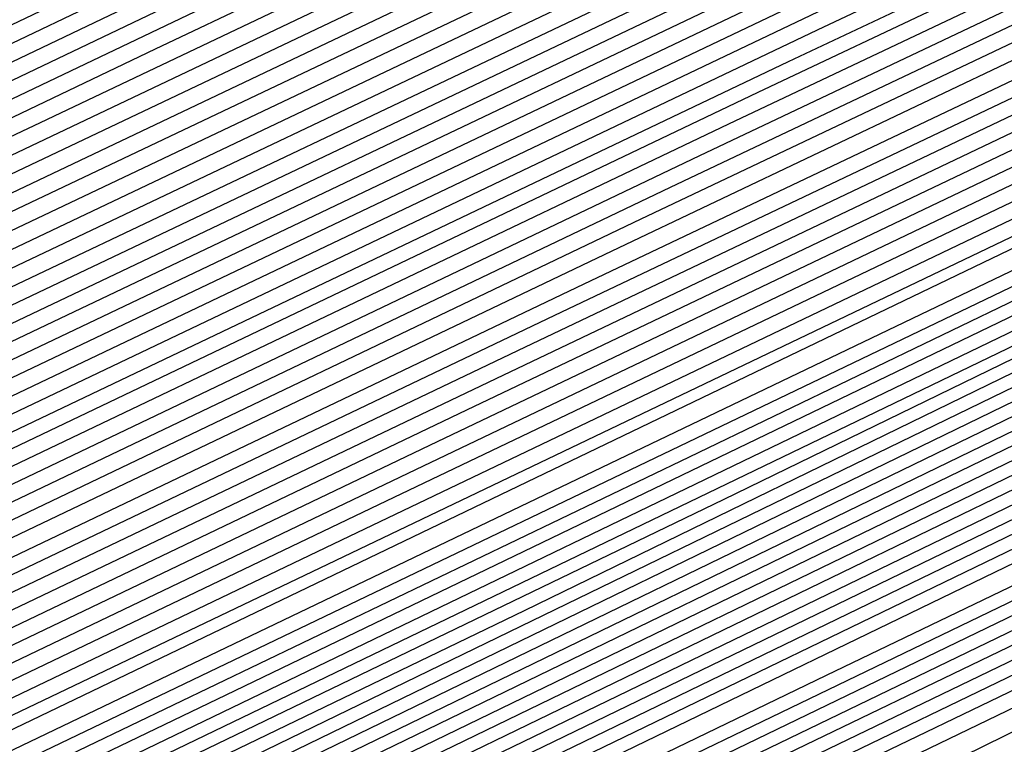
# Model space of a CAD drawing. Extents: x 3249832 to 3255657, y 13789405 to 13793316.
# Tile 365 of 656: x 3254712.866 to 3254713.892, y 13790587.377 to 13790588.132. Entities that reach past the tile are written whole.
import ezdxf

# ---------------------------------------------------------------- set-up
doc = ezdxf.new("R2010")
doc.units = 0
doc.header["$LTSCALE"] = 100
doc.header["$MEASUREMENT"] = 0
for name, color, linetype in [('GRATIO_CON', 10, 'CONTINUOUS'), ('GRATIO_ICON', 7, 'CONTINUOUS'), ('TARGETS_EAST', 7, 'CONTINUOUS')]:
    doc.layers.add(name, color=color, linetype=linetype)

# ---------------------------------------------------------------- blocks, each defined once
blk = doc.blocks.new('Gratio_032316_contours')
at = {"layer": 'GRATIO_CON', "color": 1, "linetype": 'Continuous', "flags": 128}
for points in [[(3254690.4495, 13790576.13), (3254700.6044, 13790581.0157), (3254708.5888, 13790584.8585), (3254712.9795, 13790586.9715), (3254714.609, 13790587.7553), (3254714.8736, 13790587.8824), (3254714.9335, 13790587.9115), (3254715.004, 13790587.9462), (3254715.0642, 13790587.9761), (3254715.0986, 13790587.9937), (3254715.112, 13790588.0013), (3254715.1148, 13790588.0038), (3254715.3979, 13790588.1479), (3254717.3756, 13790589.147), (3254722.743, 13790591.8562), (3254732.4068, 13790596.7332), (3254744.1198, 13790602.645), (3254754.8468, 13790608.0614), (3254762.2225, 13790611.7913), (3254766.5637, 13790614.0009), (3254768.8573, 13790615.1961), (3254770.0169, 13790615.8415), (3254770.6619, 13790616.237), (3254771.3382, 13790616.6417)], [(3254691.3246, 13790576.5671), (3254701.2561, 13790581.3455), (3254709.0349, 13790585.09), (3254713.3077, 13790587.1475), (3254714.8826, 13790587.9066), (3254715.1084, 13790588.0164), (3254715.3849, 13790588.1572), (3254717.3167, 13790589.1332), (3254722.5594, 13790591.7795), (3254732.0013, 13790596.5446), (3254743.4619, 13790602.3291), (3254753.9931, 13790607.6468), (3254761.2932, 13790611.3386), (3254765.6461, 13790613.5543), (3254767.9823, 13790614.7706), (3254769.17, 13790615.4294), (3254769.8305, 13790615.8319), (3254770.5233, 13790616.2441), (3254771.6468, 13790616.8582)], [(3254692.0922, 13790576.9523), (3254701.7295, 13790581.5891), (3254709.2424, 13790585.2057), (3254713.3647, 13790587.1907), (3254714.8842, 13790587.9231), (3254715.102, 13790588.0291), (3254715.3719, 13790588.1666), (3254717.2577, 13790589.1194), (3254722.3757, 13790591.7029), (3254731.5959, 13790596.3561), (3254742.804, 13790602.0133), (3254753.1394, 13790607.2322), (3254760.3638, 13790610.886), (3254764.7286, 13790613.1076), (3254767.1072, 13790614.345), (3254768.3231, 13790615.0173), (3254768.9992, 13790615.4268), (3254769.7083, 13790615.8466), (3254770.8588, 13790616.474), (3254772.2008, 13790617.2017)], [(3254683.086, 13790572.6396), (3254692.8597, 13790577.3375), (3254702.2029, 13790581.8327), (3254709.4499, 13790585.3213), (3254713.4218, 13790587.234), (3254714.8858, 13790587.9396), (3254715.0956, 13790588.0417), (3254715.359, 13790588.1759), (3254717.1988, 13790589.1056), (3254722.192, 13790591.6262), (3254731.1905, 13790596.1676), (3254742.1461, 13790601.6974), (3254752.2857, 13790606.8176), (3254759.4345, 13790610.4334), (3254763.811, 13790612.6609), (3254766.2321, 13790613.9195), (3254767.4761, 13790614.6052), (3254768.1678, 13790615.0216), (3254768.8934, 13790615.4491), (3254770.0708, 13790616.0899), (3254771.4446, 13790616.8335)], [(3254685.0376, 13790573.6106), (3254694.3948, 13790578.1075), (3254703.1496, 13790582.3192), (3254709.8648, 13790585.5517), (3254713.5359, 13790587.3196), (3254714.8889, 13790587.9721), (3254715.0828, 13790588.0668), (3254715.333, 13790588.1946), (3254717.0809, 13790589.0781), (3254721.8247, 13790591.4729), (3254730.3796, 13790595.7905), (3254740.8302, 13790601.0656), (3254750.5783, 13790605.9885), (3254757.5758, 13790609.5281), (3254761.9759, 13790611.7676), (3254764.482, 13790613.0684), (3254765.7823, 13790613.781), (3254766.5051, 13790614.2114), (3254767.2635, 13790614.6541), (3254768.4947, 13790615.3216), (3254769.9322, 13790616.0971), (3254771.1334, 13790616.7816)], [(3254686.0134, 13790574.0961), (3254695.1623, 13790578.4926), (3254703.623, 13790582.5627), (3254710.0723, 13790585.6672), (3254713.5929, 13790587.3627), (3254714.8905, 13790587.9885), (3254715.0765, 13790588.0794), (3254715.32, 13790588.2039), (3254717.022, 13790589.0643), (3254721.641, 13790591.3962), (3254729.9742, 13790595.602), (3254740.1723, 13790600.7497), (3254749.7246, 13790605.5739), (3254756.6465, 13790609.0755), (3254761.0584, 13790611.3209), (3254763.6069, 13790612.6429), (3254764.9354, 13790613.3689), (3254765.6738, 13790613.8062), (3254766.4486, 13790614.2565), (3254767.7067, 13790614.9375), (3254769.176, 13790615.729), (3254770.4045, 13790616.4267), (3254771.0551, 13790616.8757), (3254771.2495, 13790617.1191)], [(3254686.9892, 13790574.5817), (3254695.9299, 13790578.8778), (3254704.0964, 13790582.8062), (3254710.2798, 13790585.7827), (3254713.65, 13790587.4058), (3254714.8921, 13790588.0049), (3254715.0701, 13790588.092), (3254715.307, 13790588.2133), (3254716.963, 13790589.0505), (3254721.4573, 13790591.3195), (3254729.5688, 13790595.4135), (3254739.5144, 13790600.4338), (3254748.8709, 13790605.1593)], [(3254687.965, 13790575.0672), (3254696.6974, 13790579.2629), (3254704.5698, 13790583.0496), (3254710.4873, 13790585.8981), (3254713.707, 13790587.4489), (3254714.8937, 13790588.0213), (3254715.0637, 13790588.1046), (3254715.2941, 13790588.2226), (3254716.9041, 13790589.0367), (3254721.2737, 13790591.2429), (3254729.1633, 13790595.2249), (3254738.8565, 13790600.1179), (3254748.0172, 13790604.7447)], [(3254689.9166, 13790576.0383), (3254698.2325, 13790580.0332), (3254705.5166, 13790583.5369), (3254710.9023, 13790586.1303), (3254714.0382, 13790587.647), (3254716.632, 13790588.9334), (3254720.906, 13790591.0888), (3254728.3524, 13790594.8476), (3254737.5406, 13790599.4861), (3254746.3098, 13790603.9155)], [(3254690.8924, 13790576.5238), (3254699.0001, 13790580.4183), (3254705.9899, 13790583.7804), (3254711.1098, 13790586.2458), (3254714.0887, 13790587.6869), (3254716.581, 13790588.9235), (3254720.7224, 13790591.0121), (3254727.947, 13790594.6591), (3254736.8827, 13790599.1702), (3254745.4561, 13790603.5009)], [(3254691.8683, 13790577.0094), (3254699.7676, 13790580.8035), (3254706.4633, 13790584.0239), (3254711.3173, 13790586.3613), (3254714.1392, 13790587.7268), (3254716.5301, 13790588.9136), (3254720.5388, 13790590.9355), (3254727.5416, 13790594.4706), (3254736.2248, 13790598.8543), (3254744.6024, 13790603.0863), (3254751.0704, 13790606.3597)], [(3254684.5147, 13790573.5023), (3254692.8441, 13790577.4949), (3254700.5352, 13790581.1886), (3254706.9367, 13790584.2674), (3254711.5248, 13790586.4768), (3254714.1897, 13790587.7666), (3254716.4792, 13790588.9036), (3254720.3552, 13790590.8588), (3254727.1361, 13790594.2821), (3254735.5669, 13790598.5384), (3254743.7487, 13790602.6718), (3254750.1411, 13790605.9071)], [(3254686.5494, 13790574.5139), (3254694.7957, 13790578.466), (3254702.0703, 13790581.9589), (3254707.8835, 13790584.7544), (3254711.9397, 13790586.7079), (3254714.2907, 13790587.8464), (3254716.3774, 13790588.8837), (3254719.9879, 13790590.7055), (3254726.3253, 13790593.905), (3254734.251, 13790597.9066), (3254742.0413, 13790601.8426), (3254748.2824, 13790605.0018)], [(3254687.5668, 13790575.0197), (3254695.7715, 13790578.9516), (3254702.8378, 13790582.344), (3254708.3569, 13790584.9979), (3254712.1472, 13790586.8234), (3254714.3412, 13790587.8862), (3254716.3265, 13790588.8738), (3254719.8043, 13790590.6289), (3254725.9199, 13790593.7165), (3254733.5931, 13790597.5908), (3254741.1877, 13790601.428), (3254747.3531, 13790604.5492)], [(3254688.5842, 13790575.5255), (3254696.7473, 13790579.4371), (3254703.6054, 13790582.7292), (3254708.8303, 13790585.2414), (3254712.3547, 13790586.9389), (3254714.3917, 13790587.9261), (3254716.2755, 13790588.8639), (3254719.6207, 13790590.5522), (3254725.5145, 13790593.528), (3254732.9352, 13790597.2749), (3254740.334, 13790601.0134), (3254746.4237, 13790604.0966)], [(3254689.6015, 13790576.0313), (3254697.7231, 13790579.9226), (3254704.3729, 13790583.1143), (3254709.3036, 13790585.4849), (3254712.5622, 13790587.0544), (3254714.4422, 13790587.966), (3254716.2246, 13790588.8539), (3254719.4371, 13790590.4756), (3254725.1091, 13790593.3394), (3254732.2773, 13790596.959), (3254739.4803, 13790600.5988), (3254745.4944, 13790603.644)], [(3254691.6363, 13790577.0429), (3254699.6748, 13790580.8937), (3254705.908, 13790583.8846), (3254710.2504, 13790585.9718), (3254712.9771, 13790587.2855), (3254714.5432, 13790588.0457), (3254716.1228, 13790588.834), (3254719.0698, 13790590.3223), (3254724.2982, 13790592.9624), (3254730.9614, 13790596.3272), (3254737.7729, 13790599.7696), (3254743.6357, 13790602.7387), (3254748.2126, 13790605.0675)], [(3254692.6536, 13790577.5487), (3254700.6506, 13790581.3793), (3254706.6756, 13790584.2697), (3254710.7238, 13790586.2153), (3254713.1846, 13790587.401), (3254714.5937, 13790588.0856), (3254716.0719, 13790588.8241), (3254718.8862, 13790590.2456), (3254723.8928, 13790592.7739), (3254730.3035, 13790596.0113), (3254736.9192, 13790599.355), (3254742.7064, 13790602.2861), (3254747.295, 13790604.6208)], [(3254685.2107, 13790574.0117), (3254693.671, 13790578.0546), (3254701.6264, 13790581.8648), (3254707.4431, 13790584.6548), (3254711.1972, 13790586.4588), (3254713.3921, 13790587.5165), (3254714.6442, 13790588.1255), (3254716.0209, 13790588.8142), (3254718.7026, 13790590.169), (3254723.4874, 13790592.5853), (3254729.6456, 13790595.6954), (3254736.0655, 13790598.9404), (3254741.777, 13790601.8334), (3254746.3775, 13790604.1742)], [(3254686.1555, 13790574.4828), (3254694.6884, 13790578.5604), (3254702.6022, 13790582.3504), (3254708.2106, 13790585.04), (3254711.6706, 13790586.7023), (3254713.5996, 13790587.6321), (3254714.6947, 13790588.1653), (3254715.97, 13790588.8042), (3254718.519, 13790590.0923), (3254723.082, 13790592.3968), (3254728.9877, 13790595.3795), (3254735.2118, 13790598.5259), (3254740.8477, 13790601.3808), (3254745.4599, 13790603.7275)], [(3254688.0451, 13790575.4249), (3254696.7231, 13790579.572), (3254704.5538, 13790583.3214), (3254709.7457, 13790585.8102), (3254712.6173, 13790587.189), (3254714.0145, 13790587.8622), (3254714.6772, 13790588.1834), (3254714.921, 13790588.3035), (3254714.9555, 13790588.3228), (3254715.0737, 13790588.3847), (3254715.9023, 13790588.8045), (3254718.1514, 13790589.9405), (3254722.271, 13790592.0202), (3254727.6719, 13790594.7478), (3254733.5044, 13790597.6967), (3254738.989, 13790600.4756), (3254743.6248, 13790602.8341), (3254746.9805, 13790604.5574)], [(3254688.9898, 13790575.8959), (3254697.7405, 13790580.0778), (3254705.5297, 13790583.8072), (3254710.5133, 13790586.1957), (3254713.0907, 13790587.4331), (3254714.222, 13790587.9784), (3254714.7343, 13790588.2272), (3254714.9226, 13790588.3206), (3254714.9492, 13790588.336), (3254715.0608, 13790588.3945), (3254715.8434, 13790588.791), (3254717.9677, 13790589.864), (3254721.8656, 13790591.8317), (3254727.0139, 13790594.4319), (3254732.6507, 13790597.2821), (3254738.0597, 13790600.0229), (3254742.7072, 13790602.3875), (3254746.1055, 13790604.1319)], [(3254689.9346, 13790576.367), (3254698.7579, 13790580.5836), (3254706.5055, 13790584.2927), (3254711.2809, 13790586.5807), (3254713.5641, 13790587.6764), (3254714.4295, 13790588.0938), (3254714.7913, 13790588.2703), (3254714.9242, 13790588.3372), (3254714.9428, 13790588.3489), (3254715.0479, 13790588.4041), (3254715.7845, 13790588.7774), (3254717.7841, 13790589.7874), (3254721.4602, 13790591.6432), (3254726.356, 13790594.116), (3254731.797, 13790596.8675), (3254737.1303, 13790599.5703), (3254741.7897, 13790601.9408), (3254745.2304, 13790603.7063)], [(3254690.8794, 13790576.838), (3254699.7752, 13790581.0894), (3254707.4813, 13790584.7781), (3254712.0484, 13790586.9658), (3254714.0375, 13790587.9198), (3254714.637, 13790588.2092), (3254714.8484, 13790588.3135), (3254714.9258, 13790588.3538), (3254714.9365, 13790588.3618), (3254715.0349, 13790588.4138), (3254715.7256, 13790588.7638), (3254717.6004, 13790589.7108), (3254721.0548, 13790591.4547), (3254725.6981, 13790593.8001), (3254730.9433, 13790596.4529), (3254736.201, 13790599.1177), (3254740.8721, 13790601.4941), (3254744.3553, 13790603.2808), (3254746.3031, 13790604.3029)], [(3254692.4887, 13790577.6457), (3254701.3754, 13790581.893), (3254708.9279, 13790585.5089), (3254713.1479, 13790587.5316), (3254714.7022, 13790588.2788), (3254714.9237, 13790588.3879), (3254715.009, 13790588.4331), (3254715.6077, 13790588.7367), (3254717.2331, 13790589.5577), (3254720.2439, 13790591.0777), (3254724.3823, 13790593.1684), (3254729.2359, 13790595.6237), (3254734.3423, 13790598.2124), (3254739.037, 13790600.6008), (3254742.6052, 13790602.4297), (3254744.6092, 13790603.4787), (3254745.7211, 13790604.0829)], [(3254685.5623, 13790574.3682), (3254692.9579, 13790577.8894), (3254701.6558, 13790582.0461), (3254709.0481, 13790585.5838), (3254713.1792, 13790587.561), (3254714.7014, 13790588.2896), (3254714.9188, 13790588.3948), (3254714.9975, 13790588.4372), (3254715.5498, 13790588.7195), (3254717.0499, 13790589.4795), (3254719.8386, 13790590.8887), (3254723.7244, 13790592.8524), (3254728.3822, 13790595.2091), (3254733.413, 13790597.7598), (3254738.1195, 13790600.1541), (3254741.7301, 13790602.0041), (3254743.7623, 13790603.0666), (3254744.8898, 13790603.6778)], [(3254686.1924, 13790574.6882), (3254693.4274, 13790578.1329), (3254701.9363, 13790582.1993), (3254709.1682, 13790585.6599), (3254713.2098, 13790587.5938), (3254714.6992, 13790588.3063), (3254714.9121, 13790588.4088), (3254714.9844, 13790588.4475), (3254715.4908, 13790588.7062), (3254716.8662, 13790589.403), (3254719.4332, 13790590.7003), (3254723.0664, 13790592.5365), (3254727.5286, 13790594.7946), (3254732.4837, 13790597.3072), (3254737.2019, 13790599.7074), (3254740.855, 13790601.5786), (3254742.9154, 13790602.6545), (3254744.0584, 13790603.2727), (3254745.2603, 13790603.921)], [(3254686.8224, 13790575.0082), (3254693.8968, 13790578.3764), (3254702.2169, 13790582.3524), (3254709.2883, 13790585.736), (3254713.2404, 13790587.6267), (3254714.6969, 13790588.3229), (3254714.9054, 13790588.4228), (3254714.9712, 13790588.4578), (3254715.4318, 13790588.693), (3254716.6825, 13790589.3266), (3254719.0277, 13790590.5118), (3254722.4085, 13790592.2206), (3254726.6749, 13790594.38), (3254731.5543, 13790596.8545), (3254736.2844, 13790599.2608), (3254739.9799, 13790601.153), (3254742.0685, 13790602.2424), (3254743.2271, 13790602.8675), (3254744.4453, 13790603.5235), (3254746.4302, 13790604.5655)], [(3254688.0825, 13790575.6481), (3254694.8356, 13790578.8633), (3254702.778, 13790582.6587), (3254709.5285, 13790585.8883), (3254713.3016, 13790587.6925), (3254714.6925, 13790588.3563), (3254714.8919, 13790588.4508), (3254714.9449, 13790588.4784), (3254715.3138, 13790588.6665), (3254716.3151, 13790589.1737), (3254718.2169, 13790590.1349), (3254721.0927, 13790591.5889), (3254724.9675, 13790593.5508), (3254729.6956, 13790595.9493), (3254734.4493, 13790598.3674), (3254738.2298, 13790600.3019), (3254740.3746, 13790601.4183), (3254741.5643, 13790602.0572), (3254742.8154, 13790602.7285), (3254744.8542, 13790603.7972)], [(3254688.7126, 13790575.9681), (3254695.3051, 13790579.1068), (3254703.0585, 13790582.8118), (3254709.6486, 13790585.9644), (3254713.3321, 13790587.7254), (3254714.6902, 13790588.373), (3254714.8852, 13790588.4648), (3254714.9318, 13790588.4887), (3254715.2548, 13790588.6532), (3254716.1314, 13790589.0973), (3254717.8114, 13790589.9464), (3254720.4348, 13790591.273), (3254724.1138, 13790593.1362), (3254728.7663, 13790595.4966), (3254733.5317, 13790597.9207), (3254737.3547, 13790599.8764), (3254739.5277, 13790601.0062), (3254740.733, 13790601.6521), (3254742.0005, 13790602.331), (3254744.0662, 13790603.4131), (3254746.4898, 13790604.6831)], [(3254689.3426, 13790576.2881), (3254695.7745, 13790579.3503), (3254703.3391, 13790582.965), (3254709.7687, 13790586.0406), (3254713.3627, 13790587.7583), (3254714.688, 13790588.3896), (3254714.8784, 13790588.4788), (3254714.9186, 13790588.4989), (3254715.1958, 13790588.64), (3254715.9477, 13790589.0209), (3254717.406, 13790589.758), (3254719.7768, 13790590.9571), (3254723.2601, 13790592.7216), (3254727.837, 13790595.044), (3254732.6141, 13790597.4741), (3254736.4797, 13790599.4508), (3254738.6808, 13790600.5941), (3254739.9016, 13790601.247), (3254741.1856, 13790601.9335), (3254743.2781, 13790603.029), (3254745.7336, 13790604.3149)], [(3254689.9727, 13790576.6081), (3254696.2439, 13790579.5938), (3254703.6196, 13790583.1181), (3254709.8888, 13790586.1167), (3254713.3933, 13790587.7912), (3254714.6858, 13790588.4063), (3254714.8717, 13790588.4927), (3254714.9055, 13790588.5092), (3254715.1367, 13790588.6267), (3254715.764, 13790588.9444), (3254717.0006, 13790589.5695), (3254719.1189, 13790590.6412), (3254722.4064, 13790592.307), (3254726.9076, 13790594.5914), (3254731.6966, 13790597.0274), (3254735.6046, 13790599.0253), (3254737.8339, 13790600.182), (3254739.0703, 13790600.8418), (3254740.3706, 13790601.5359), (3254742.4901, 13790602.6448), (3254744.9774, 13790603.9467)], [(3254691.2328, 13790577.248), (3254697.1828, 13790580.0808), (3254704.1807, 13790583.4244), (3254710.129, 13790586.269), (3254713.4545, 13790587.8569), (3254714.6813, 13790588.4397), (3254714.8582, 13790588.5207), (3254714.8792, 13790588.5298), (3254715.0187, 13790588.6002), (3254715.3966, 13790588.7916), (3254716.1897, 13790589.1926), (3254717.8031, 13790590.0095), (3254720.699, 13790591.4778), (3254725.0489, 13790593.6861), (3254729.8615, 13790596.1341), (3254733.8544, 13790598.1742), (3254736.14, 13790599.3578), (3254737.4076, 13790600.0316), (3254738.7408, 13790600.7409), (3254740.9141, 13790601.8765), (3254743.4649, 13790603.2103), (3254745.6215, 13790604.3595)], [(3254691.8629, 13790577.568), (3254697.6522, 13790580.3243), (3254704.4611, 13790583.5777), (3254710.2485, 13790586.3458), (3254713.4835, 13790587.8913), (3254714.6768, 13790588.4585), (3254714.8489, 13790588.537), (3254714.8506, 13790588.5348), (3254714.8518, 13790588.5334), (3254714.8527, 13790588.5327), (3254714.8664, 13790588.5395), (3254714.9598, 13790588.5869), (3254715.2129, 13790588.7152), (3254715.7842, 13790589.0041), (3254717.1452, 13790589.6936), (3254719.8453, 13790591.0632), (3254724.1196, 13790593.2335), (3254728.9439, 13790595.6874)], [(3254692.4929, 13790577.888), (3254698.1216, 13790580.5678), (3254704.7416, 13790583.7309), (3254710.3685, 13790586.422), (3254713.514, 13790587.9243), (3254714.6743, 13790588.4754), (3254714.8419, 13790588.5514), (3254714.8437, 13790588.549), (3254714.8451, 13790588.5474), (3254714.846, 13790588.5466), (3254714.8533, 13790588.5497), (3254714.9007, 13790588.5737), (3254715.0292, 13790588.6387), (3254715.3788, 13790588.8157), (3254716.4872, 13790589.3777), (3254718.9916, 13790590.6487), (3254723.1903, 13790592.7809), (3254728.0264, 13790595.2407)], [(3254690.0632, 13790576.7709), (3254693.123, 13790578.2079), (3254698.591, 13790580.8113), (3254705.0221, 13790583.884), (3254710.4885, 13790586.4982), (3254713.5444, 13790587.9574), (3254714.6719, 13790588.4924), (3254714.8349, 13790588.5658), (3254714.9582, 13790588.6248), (3254715.8092, 13790589.0544), (3254718.1159, 13790590.2241), (3254722.2424, 13790592.3192), (3254727.097, 13790594.7881), (3254731.2239, 13790596.8948), (3254733.5977, 13790598.1207), (3254734.9133, 13790598.8161), (3254736.296, 13790599.5483), (3254738.55, 13790600.7241), (3254741.1963, 13790602.1057), (3254743.4348, 13790603.2948), (3254744.6662, 13790603.9913), (3254745.0955, 13790604.2901)], [(3254691.5031, 13790577.4953), (3254694.3831, 13790578.8479), (3254699.5299, 13790581.2982), (3254705.5832, 13790584.1904), (3254710.7286, 13790586.6506), (3254713.6053, 13790588.0234), (3254714.6669, 13790588.5263), (3254714.8207, 13790588.5949), (3254714.8226, 13790588.5922), (3254714.824, 13790588.5906), (3254714.8248, 13790588.5899), (3254714.9363, 13790588.6462), (3254715.7142, 13790589.0415), (3254717.8254, 13790590.114), (3254721.6036, 13790592.0332), (3254726.0488, 13790594.2943), (3254729.8279, 13790596.2235)], [(3254692.223, 13790577.8575), (3254695.0131, 13790579.1679), (3254699.9993, 13790581.5417), (3254705.8637, 13790584.3435), (3254710.8487, 13790586.7268), (3254713.6358, 13790588.0564), (3254714.6644, 13790588.5433), (3254714.8135, 13790588.6094), (3254714.8155, 13790588.6067), (3254714.8167, 13790588.6052), (3254714.8175, 13790588.6047), (3254714.9237, 13790588.6587), (3254715.6658, 13790589.036), (3254717.6798, 13790590.0593), (3254721.2841, 13790591.8904), (3254725.5247, 13790594.0474), (3254729.1299, 13790595.8879)], [(3254691.9397, 13790577.7794), (3254692.9429, 13790578.2197), (3254695.6432, 13790579.4879), (3254700.4687, 13790581.7852), (3254706.1444, 13790584.4965), (3254710.9692, 13790586.8024), (3254713.6674, 13790588.0883), (3254714.6638, 13790588.5586), (3254714.8084, 13790588.6225), (3254714.9107, 13790588.672), (3254715.6173, 13790589.0306), (3254717.5342, 13790590.0047), (3254720.9645, 13790591.7475), (3254725.0006, 13790593.8006), (3254728.4319, 13790595.5522)], [(3254692.538, 13790578.1391), (3254692.693, 13790578.1563), (3254693.6629, 13790578.5819), (3254696.2732, 13790579.8078), (3254700.9381, 13790582.0287), (3254706.4249, 13790584.6497), (3254711.0892, 13790586.8787), (3254713.6977, 13790588.1215), (3254714.661, 13790588.5758), (3254714.801, 13790588.6374), (3254714.8981, 13790588.6844), (3254715.5689, 13790589.0251), (3254717.3886, 13790589.95), (3254720.645, 13790591.6047), (3254724.4765, 13790593.5537), (3254727.7338, 13790595.2166)], [(3254692.4376, 13790578.3629), (3254693.5455, 13790578.8053), (3254693.973, 13790578.9262), (3254694.0553, 13790578.894), (3254694.1997, 13790578.91), (3254695.1028, 13790579.3063), (3254697.5333, 13790580.4478), (3254701.877, 13790582.5157), (3254706.986, 13790584.9561), (3254711.3292, 13790587.0312), (3254713.7583, 13790588.1878), (3254714.6556, 13790588.6103), (3254714.7861, 13790588.6673), (3254714.873, 13790588.7094), (3254715.4721, 13790589.0141), (3254717.0973, 13790589.8407), (3254720.006, 13790591.3189), (3254723.4283, 13790593.06), (3254726.3378, 13790594.5453), (3254728.0364, 13790595.4225)], [(3254691.1475, 13790577.8377), (3254693.1821, 13790578.7265), (3254694.3011, 13790579.1761), (3254694.732, 13790579.3012), (3254694.814, 13790579.2715), (3254694.9531, 13790579.2868), (3254695.8227, 13790579.6685), (3254698.1634, 13790580.7678), (3254702.3464, 13790582.7592), (3254707.2665, 13790585.1092), (3254711.4492, 13790587.1075), (3254713.7886, 13790588.221), (3254714.6529, 13790588.6275), (3254714.7787, 13790588.6822), (3254714.8604, 13790588.7218), (3254715.4237, 13790589.0086), (3254716.9517, 13790589.786), (3254719.6864, 13790591.1761), (3254722.9042, 13790592.8131), (3254725.6398, 13790594.2097), (3254727.242, 13790595.0371)], [(3254691.8705, 13790578.1904), (3254693.9267, 13790579.0902), (3254695.0567, 13790579.5469), (3254695.491, 13790579.6762), (3254695.5727, 13790579.6489), (3254695.7064, 13790579.6637), (3254696.5427, 13790580.0307), (3254698.7935, 13790581.0877), (3254702.8158, 13790583.0027), (3254707.547, 13790585.2624), (3254711.5691, 13790587.1837), (3254713.8189, 13790588.2542), (3254714.6502, 13790588.6447), (3254714.7713, 13790588.6972), (3254714.8479, 13790588.7343), (3254715.3752, 13790589.003), (3254716.8061, 13790589.7314), (3254719.3669, 13790591.0332), (3254722.3801, 13790592.5662), (3254724.9418, 13790593.874), (3254726.4475, 13790594.6516), (3254727.4901, 13790595.1998)], [(3254692.5936, 13790578.5431), (3254694.6713, 13790579.4538), (3254695.8124, 13790579.9177), (3254696.25, 13790580.0512), (3254696.3314, 13790580.0263), (3254696.4597, 13790580.0405), (3254697.2626, 13790580.3929), (3254699.4235, 13790581.4077), (3254703.2852, 13790583.2462), (3254707.8275, 13790585.4156), (3254711.6891, 13790587.26), (3254713.8492, 13790588.2873), (3254714.6475, 13790588.662), (3254714.7639, 13790588.7121), (3254714.8353, 13790588.7468), (3254715.3268, 13790588.9975), (3254716.6604, 13790589.6767), (3254719.0474, 13790590.8904), (3254721.856, 13790592.3194), (3254724.2438, 13790593.5384), (3254725.6531, 13790594.2662), (3254726.6653, 13790594.798), (3254728.1466, 13790595.5731)], [(3254700.6836, 13790582.0477), (3254704.2241, 13790583.7332), (3254708.3885, 13790585.7219), (3254711.9291, 13790587.4125), (3254713.9098, 13790588.3537), (3254714.642, 13790588.6964), (3254714.749, 13790588.742), (3254714.8102, 13790588.7717), (3254715.23, 13790588.9865), (3254716.3692, 13790589.5674), (3254718.4083, 13790590.6046), (3254720.8078, 13790591.8256), (3254722.8477, 13790592.8671), (3254724.0641, 13790593.4953), (3254725.0157, 13790593.9944), (3254726.5167, 13790594.7781), (3254729.0938, 13790596.1143)], [(3254701.3137, 13790582.3677), (3254704.6935, 13790583.9767), (3254708.669, 13790585.8752), (3254712.049, 13790587.489), (3254713.94, 13790588.3874), (3254714.6391, 13790588.7144), (3254714.7414, 13790588.7579), (3254714.7974, 13790588.785), (3254715.1815, 13790588.9815), (3254716.2235, 13790589.513), (3254718.0888, 13790590.4619), (3254720.2837, 13790591.5788), (3254722.1497, 13790592.5315), (3254723.2697, 13790593.1098), (3254724.1909, 13790593.5926), (3254725.7018, 13790594.3806), (3254728.3058, 13790595.7302)], [(3254701.9437, 13790582.6876), (3254705.1629, 13790584.2202), (3254708.9495, 13790586.0285), (3254712.1689, 13790587.5656), (3254713.9701, 13790588.4213), (3254714.6361, 13790588.7328), (3254714.7336, 13790588.7741), (3254714.7846, 13790588.7985), (3254715.1329, 13790588.9767), (3254716.0778, 13790589.4587), (3254717.7692, 13790590.3191), (3254719.7596, 13790591.3319), (3254721.4517, 13790592.1958), (3254722.4752, 13790592.7244), (3254723.3661, 13790593.1908), (3254724.8869, 13790593.9831), (3254727.5178, 13790595.346)], [(3254702.5738, 13790583.0076), (3254705.6323, 13790584.4637), (3254709.2299, 13790586.1817), (3254712.2886, 13790587.6421), (3254713.9998, 13790588.455), (3254714.6326, 13790588.7506), (3254714.7255, 13790588.7888), (3254714.7273, 13790588.7861), (3254714.7281, 13790588.7855), (3254714.7281, 13790588.7864), (3254714.7724, 13790588.8109), (3254715.0843, 13790588.9718), (3254715.9321, 13790589.4043), (3254717.4497, 13790590.1763), (3254719.2354, 13790591.0851), (3254720.7537, 13790591.8602), (3254721.6807, 13790592.3389), (3254722.5413, 13790592.7889), (3254724.0719, 13790593.5856), (3254726.7297, 13790594.9619), (3254729.8532, 13790596.5828)], [(3254703.8339, 13790583.6476), (3254706.5712, 13790584.9507), (3254709.7909, 13790586.4883), (3254712.5282, 13790587.7952), (3254714.0597, 13790588.5228), (3254714.626, 13790588.7873), (3254714.7093, 13790588.8215), (3254714.7111, 13790588.8191), (3254714.7121, 13790588.8186), (3254714.7123, 13790588.8193), (3254714.7466, 13790588.8382), (3254714.9871, 13790588.9622), (3254715.6406, 13790589.2957), (3254716.8106, 13790589.8908), (3254718.1872, 13790590.5913), (3254719.3576, 13790591.1889), (3254720.0918, 13790591.568), (3254720.8917, 13790591.9853), (3254722.442, 13790592.7905), (3254725.1537, 13790594.1936), (3254728.3408, 13790595.8464)], [(3254703.0221, 13790583.2904), (3254704.4639, 13790583.9676), (3254707.0406, 13790585.1942), (3254710.0713, 13790586.6415), (3254712.6481, 13790587.8718), (3254714.0896, 13790588.5567), (3254714.6228, 13790588.8057), (3254714.7012, 13790588.8378), (3254714.703, 13790588.8356), (3254714.7041, 13790588.8351), (3254714.7044, 13790588.8357), (3254714.7337, 13790588.8518), (3254714.9385, 13790588.9574), (3254715.4949, 13790589.2413), (3254716.491, 13790589.748), (3254717.6631, 13790590.3445), (3254718.6596, 13790590.8532), (3254719.2974, 13790591.1825), (3254720.0669, 13790591.5835), (3254721.6271, 13790592.393), (3254724.3657, 13790593.8095), (3254727.5846, 13790595.4782)], [(3254703.7421, 13790583.6526), (3254705.094, 13790584.2875), (3254707.51, 13790585.4377), (3254710.3518, 13790586.7948), (3254712.7679, 13790587.9484), (3254714.1196, 13790588.5905), (3254714.6195, 13790588.824), (3254714.6931, 13790588.8542), (3254714.695, 13790588.8521), (3254714.696, 13790588.8516), (3254714.6965, 13790588.8522), (3254714.7208, 13790588.8655), (3254714.8899, 13790588.9526), (3254715.3492, 13790589.187), (3254716.1715, 13790589.6053), (3254717.139, 13790590.0976), (3254717.9616, 13790590.5176), (3254718.5029, 13790590.7971), (3254719.2421, 13790591.1817), (3254720.8122, 13790591.9955), (3254723.5777, 13790593.4253), (3254726.8284, 13790595.11), (3254729.5854, 13790596.5514)], [(3254703.9931, 13790583.809), (3254704.462, 13790584.0148), (3254705.724, 13790584.6075), (3254707.9794, 13790585.6812), (3254710.6323, 13790586.9481), (3254712.8877, 13790588.025), (3254714.1495, 13790588.6244), (3254714.6163, 13790588.8424), (3254714.685, 13790588.8706), (3254714.6869, 13790588.8687), (3254714.688, 13790588.8682), (3254714.6886, 13790588.8686), (3254714.7079, 13790588.8791), (3254714.8413, 13790588.9479), (3254715.2035, 13790589.1327), (3254715.8519, 13790589.4625), (3254716.6149, 13790589.8508), (3254717.2636, 13790590.1819), (3254717.7084, 13790590.4116), (3254718.4173, 13790590.7799), (3254719.9972, 13790591.598), (3254722.7897, 13790593.0412), (3254726.0722, 13790594.7418), (3254728.8565, 13790596.1965)], [(3254711.1932, 13790587.2546), (3254713.1273, 13790588.1781), (3254714.2094, 13790588.6922), (3254714.6097, 13790588.8791), (3254714.6689, 13790588.9033), (3254714.6707, 13790588.9017), (3254714.672, 13790588.9012), (3254714.6729, 13790588.9015), (3254714.6821, 13790588.9064), (3254714.7441, 13790588.9383), (3254714.9121, 13790589.024), (3254715.2128, 13790589.177), (3254715.5667, 13790589.3571), (3254715.8676, 13790589.5107), (3254716.1195, 13790589.6407), (3254716.7677, 13790589.9763), (3254718.3674, 13790590.8029), (3254721.2136, 13790592.2729), (3254724.5597, 13790594.0055), (3254727.3987, 13790595.4866)], [(3254701.9933, 13790583.1284), (3254704.3506, 13790584.1812), (3254705.6355, 13790584.7383), (3254706.1168, 13790584.9264), (3254706.1942, 13790584.9331), (3254706.2531, 13790584.9396), (3254706.6218, 13790585.1014), (3254707.6142, 13790585.5674), (3254709.3877, 13790586.4117), (3254711.4737, 13790587.4079), (3254713.2472, 13790588.2547), (3254714.2431, 13790588.7279), (3254714.6363, 13790588.9126), (3254714.7615, 13790588.9709), (3254714.8903, 13790589.0341), (3254715.041, 13790589.1098), (3254715.1689, 13790589.1748), (3254715.3248, 13790589.2552), (3254715.9428, 13790589.5745), (3254717.5524, 13790590.4054), (3254720.4256, 13790591.8887), (3254723.8035, 13790593.6373), (3254726.6698, 13790595.1317), (3254728.2624, 13790595.9821)], [(3254692.1954, 13790578.7312), (3254695.8729, 13790580.3923), (3254699.5123, 13790582.0369), (3254702.7163, 13790583.4811), (3254705.0951, 13790584.5448), (3254706.3911, 13790585.1091), (3254706.8758, 13790585.3014), (3254706.9529, 13790585.3105), (3254707.0065, 13790585.3164), (3254707.3418, 13790585.4636), (3254708.2443, 13790585.8874), (3254709.8571, 13790586.6552), (3254711.7541, 13790587.5612), (3254713.367, 13790588.3312), (3254714.2693, 13790588.7599), (3254714.6032, 13790588.9158), (3254714.6527, 13790588.936), (3254714.7384, 13790588.9781), (3254715.3273, 13790589.2809), (3254716.923, 13790590.1036), (3254719.7767, 13790591.5764), (3254723.1315, 13790593.3125), (3254725.9781, 13790594.796), (3254727.5602, 13790595.6396)], [(3254710.3265, 13790586.8987), (3254712.0346, 13790587.7144), (3254713.4868, 13790588.4078), (3254714.2993, 13790588.7938), (3254714.5999, 13790588.9341), (3254714.6444, 13790588.9523), (3254714.646, 13790588.9511), (3254714.6473, 13790588.9509), (3254714.6483, 13790588.9511), (3254714.7284, 13790588.9926), (3254715.2859, 13790589.2805), (3254716.7985, 13790590.0611), (3254719.5049, 13790591.4582), (3254722.687, 13790593.105), (3254725.3872, 13790594.5123), (3254726.8879, 13790595.3125), (3254727.4304, 13790595.6251)]]:
    blk.add_lwpolyline(points, dxfattribs=at)
at = {"layer": 'GRATIO_ICON', "color": 7, "linetype": 'Continuous', "flags": 128}
for points in [[(3254688.8545, 13790575.3465), (3254698.7614, 13790580.112), (3254706.5516, 13790583.8589), (3254710.8506, 13790585.9236), (3254712.5376, 13790586.731), (3254713.0553, 13790586.9782), (3254713.5756, 13790587.2308), (3254714.1868, 13790587.5298), (3254714.7063, 13790587.7849), (3254714.9972, 13790587.9284), (3254715.1051, 13790587.9822), (3254715.1213, 13790587.9913), (3254715.4109, 13790588.1386), (3254717.4346, 13790589.1608), (3254722.9267, 13790591.9329), (3254732.8122, 13790596.9217), (3254744.7777, 13790602.9609), (3254755.7004, 13790608.476), (3254763.1518, 13790612.2439), (3254767.4812, 13790614.4476), (3254769.7324, 13790615.6217), (3254770.8638, 13790616.2536), (3254771.4933, 13790616.6422)], [(3254684.0618, 13790573.1252), (3254693.6273, 13790577.7228), (3254702.6763, 13790582.0764), (3254709.6574, 13790585.437), (3254713.4789, 13790587.2772), (3254714.8874, 13790587.9561), (3254715.0892, 13790588.0544), (3254715.346, 13790588.1853), (3254717.1399, 13790589.0918), (3254722.0083, 13790591.5495), (3254730.785, 13790595.979), (3254741.4882, 13790601.3815), (3254751.432, 13790606.4031), (3254758.5051, 13790609.9807), (3254762.8935, 13790612.2142), (3254765.357, 13790613.4939), (3254766.6292, 13790614.1931), (3254767.3365, 13790614.6165), (3254768.0785, 13790615.0516), (3254769.2828, 13790615.7057), (3254770.6884, 13790616.4653), (3254771.8624, 13790617.1365)], [(3254688.9408, 13790575.5527), (3254697.465, 13790579.6481), (3254705.0432, 13790583.2935), (3254710.6948, 13790586.0147), (3254713.9877, 13790587.6072), (3254716.6829, 13790588.9434), (3254721.0897, 13790591.1654), (3254728.7578, 13790595.0362), (3254738.1985, 13790599.802), (3254747.1635, 13790604.3301)], [(3254685.532, 13790574.0081), (3254693.8199, 13790577.9805), (3254701.3027, 13790581.5737), (3254707.4101, 13790584.5109), (3254711.7322, 13790586.5924), (3254714.2402, 13790587.8065), (3254716.4283, 13790588.8937), (3254720.1716, 13790590.7822), (3254726.7307, 13790594.0935), (3254734.909, 13790598.2225), (3254742.895, 13790602.2572), (3254749.2118, 13790605.4545)], [(3254690.6189, 13790576.5371), (3254698.699, 13790580.4082), (3254705.1405, 13790583.4994), (3254709.777, 13790585.7284), (3254712.7697, 13790587.17), (3254714.4927, 13790588.0059), (3254716.1737, 13790588.844), (3254719.2534, 13790590.3989), (3254724.7036, 13790593.1509), (3254731.6194, 13790596.6431), (3254738.6266, 13790600.1842), (3254744.5651, 13790603.1913), (3254749.1301, 13790605.5142)], [(3254687.1003, 13790574.9538), (3254695.7057, 13790579.0662), (3254703.578, 13790582.8359), (3254708.9782, 13790585.4251), (3254712.1439, 13790586.9455), (3254713.807, 13790587.7466), (3254714.6201, 13790588.1401), (3254714.9194, 13790588.2867), (3254714.9619, 13790588.3098), (3254715.0867, 13790588.3751), (3254715.9613, 13790588.8181), (3254718.335, 13790590.0171), (3254722.6765, 13790592.2087), (3254728.3298, 13790595.0637), (3254734.3581, 13790598.1113), (3254739.9184, 13790600.9282), (3254744.5424, 13790603.2808), (3254747.8556, 13790604.983)], [(3254691.8242, 13790577.3091), (3254700.7926, 13790581.5952), (3254708.4571, 13790585.2636), (3254712.8159, 13790587.3508), (3254714.5108, 13790588.1631), (3254714.8444, 13790588.3246), (3254714.9055, 13790588.3566), (3254714.9274, 13790588.3704), (3254714.9301, 13790588.3748), (3254715.022, 13790588.4234), (3254715.6667, 13790588.7503), (3254717.4167, 13790589.6343), (3254720.6493, 13790591.2662), (3254725.0402, 13790593.4842), (3254730.0896, 13790596.0383), (3254735.2717, 13790598.665), (3254739.9546, 13790601.0474), (3254743.4802, 13790602.8552), (3254745.4562, 13790603.8908)], [(3254687.4525, 13790575.3281), (3254694.3662, 13790578.6198), (3254702.4974, 13790582.5055), (3254709.4084, 13790585.8122), (3254713.271, 13790587.6596), (3254714.6947, 13790588.3396), (3254714.8986, 13790588.4368), (3254714.9581, 13790588.4681), (3254715.3728, 13790588.6797), (3254716.4988, 13790589.2502), (3254718.6223, 13790590.3233), (3254721.7506, 13790591.9048), (3254725.8212, 13790593.9654), (3254730.625, 13790596.4019), (3254735.3668, 13790598.8141), (3254739.1049, 13790600.7275), (3254741.2215, 13790601.8303), (3254742.3957, 13790602.4624), (3254743.6304, 13790603.126), (3254745.6422, 13790604.1814)], [(3254690.6028, 13790576.928), (3254696.7133, 13790579.8373), (3254703.9002, 13790583.2712), (3254710.0089, 13790586.1928), (3254713.4239, 13790587.8241), (3254714.6835, 13790588.423), (3254714.865, 13790588.5067), (3254714.8923, 13790588.5195), (3254715.0777, 13790588.6135), (3254715.5803, 13790588.868), (3254716.5951, 13790589.381), (3254718.461, 13790590.3253), (3254721.5527, 13790591.8924), (3254725.9783, 13790594.1388), (3254730.779, 13790596.5807), (3254734.7295, 13790598.5997), (3254736.9869, 13790599.7699), (3254738.2389, 13790600.4367), (3254739.5557, 13790601.1384), (3254741.7021, 13790602.2607), (3254744.2212, 13790603.5785), (3254746.3504, 13790604.7145)], [(3254690.7831, 13790577.1331), (3254693.753, 13790578.5279), (3254699.0604, 13790581.0548), (3254705.3027, 13790584.0372), (3254710.6086, 13790586.5744), (3254713.5749, 13790587.9904), (3254714.6694, 13790588.5093), (3254714.8278, 13790588.5804), (3254714.946, 13790588.6367), (3254715.7611, 13790589.0482), (3254717.9705, 13790590.1687), (3254721.923, 13790592.1758), (3254726.573, 13790594.5409), (3254730.5259, 13790596.559)], [(3254691.693, 13790577.9992), (3254692.7899, 13790578.4344), (3254693.2141, 13790578.5511), (3254693.2967, 13790578.5166), (3254693.4464, 13790578.5331), (3254694.3828, 13790578.9441), (3254696.9033, 13790580.1278), (3254701.4076, 13790582.2722), (3254706.7054, 13790584.8029), (3254711.2092, 13790586.9549), (3254713.728, 13790588.1546), (3254714.6583, 13790588.593), (3254714.7935, 13790588.6523), (3254714.8856, 13790588.6969), (3254715.5205, 13790589.0196), (3254717.2429, 13790589.8953), (3254720.3255, 13790591.4618), (3254723.9524, 13790593.3068), (3254727.0358, 13790594.881), (3254728.8309, 13790595.808)], [(3254690.4958, 13790577.6306), (3254693.3166, 13790578.8958), (3254695.4158, 13790579.8174), (3254696.568, 13790580.2885), (3254697.009, 13790580.4262), (3254697.09, 13790580.4038), (3254697.2131, 13790580.4174), (3254697.9825, 13790580.7551), (3254700.0536, 13790581.7277), (3254703.7547, 13790583.4897), (3254708.108, 13790585.5688), (3254711.8091, 13790587.3362), (3254713.8795, 13790588.3205), (3254714.6448, 13790588.6792), (3254714.7565, 13790588.7271), (3254714.8228, 13790588.7592), (3254715.2784, 13790588.992), (3254716.5148, 13790589.6221), (3254718.7279, 13790590.7475), (3254721.3319, 13790592.0725), (3254723.5457, 13790593.2027), (3254724.8586, 13790593.8807), (3254725.8405, 13790594.3962), (3254727.3317, 13790595.1756)], [(3254703.2038, 13790583.3276), (3254706.1018, 13790584.7072), (3254709.5104, 13790586.335), (3254712.4084, 13790587.7187), (3254714.0297, 13790588.4889), (3254714.6293, 13790588.769), (3254714.7174, 13790588.8051), (3254714.7192, 13790588.8026), (3254714.7201, 13790588.8021), (3254714.7202, 13790588.8029), (3254714.7595, 13790588.8246), (3254715.0357, 13790588.967), (3254715.7864, 13790589.35), (3254717.1301, 13790590.0336), (3254718.7113, 13790590.8382), (3254720.0557, 13790591.5245), (3254720.8863, 13790591.9535), (3254721.7165, 13790592.3871), (3254723.257, 13790593.188), (3254725.9417, 13790594.5778), (3254729.097, 13790596.2146)], [(3254710.9127, 13790587.1014), (3254713.0075, 13790588.1015), (3254714.1795, 13790588.6583), (3254714.613, 13790588.8607), (3254714.677, 13790588.8869), (3254714.6788, 13790588.8852), (3254714.68, 13790588.8847), (3254714.6808, 13790588.885), (3254714.695, 13790588.8927), (3254714.7927, 13790588.9431), (3254715.0578, 13790589.0783), (3254715.5324, 13790589.3197), (3254716.0908, 13790589.6039), (3254716.5656, 13790589.8463), (3254716.914, 13790590.0262), (3254717.5925, 13790590.3781), (3254719.1823, 13790591.2004), (3254722.0016, 13790592.657), (3254725.316, 13790594.3737), (3254728.1276, 13790595.8416)], [(3254710.7959, 13790587.1422), (3254712.3151, 13790587.8677), (3254713.6066, 13790588.4844), (3254714.3292, 13790588.8277), (3254714.5966, 13790588.9525), (3254714.6362, 13790588.9687), (3254714.6376, 13790588.9676), (3254714.6388, 13790588.9674), (3254714.6396, 13790588.9678), (3254714.7154, 13790589.0073), (3254715.2427, 13790589.28), (3254716.6733, 13790590.0185), (3254719.233, 13790591.34), (3254722.2424, 13790592.8976), (3254724.7962, 13790594.2285), (3254726.2155, 13790594.9853), (3254726.7286, 13790595.281), (3254726.7904, 13790595.344), (3254726.8348, 13790595.3939), (3254727.2117, 13790595.616)]]:
    blk.add_lwpolyline(points, dxfattribs=at)

msp = doc.modelspace()

# ---------------------------------------------------------------- linework, layer by layer
at = {"layer": 'TARGETS_EAST', "color": 1, "const_width": 2.5}
msp.add_lwpolyline([(3254706.2075, 13790587.8749, 1), (3254723.7075, 13790587.8749, 1)], format="xyb", close=True, dxfattribs=at)

# ---------------------------------------------------------------- block references
at = {"layer": 'TARGETS_EAST'}
msp.add_blockref('Gratio_032316_contours', (0, 0), dxfattribs=at)

doc.saveas('drawing.dxf')
